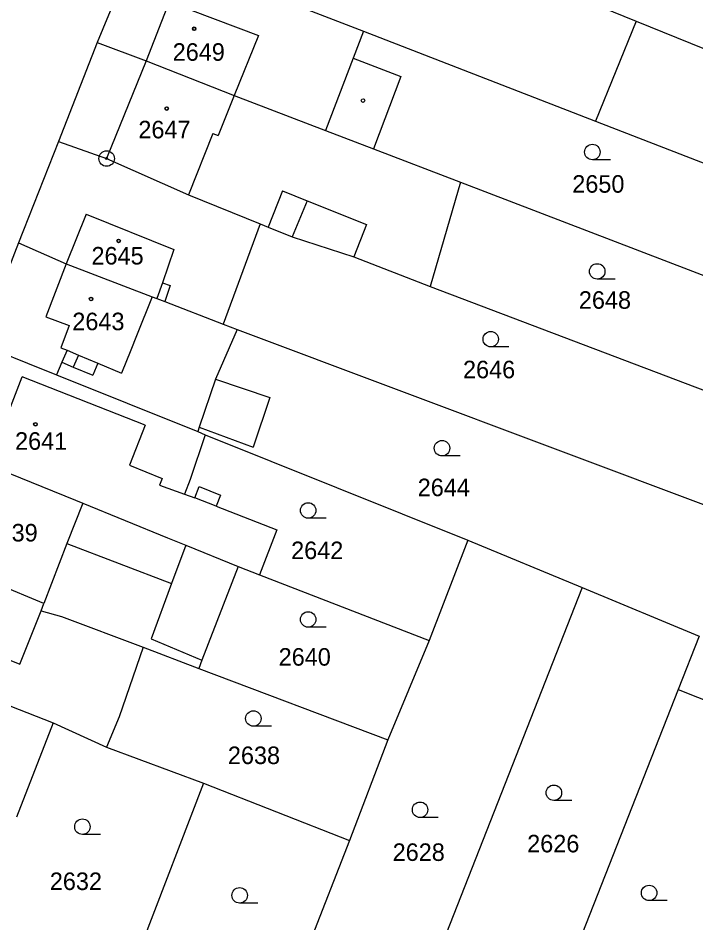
# Model space of a CAD drawing. Extents: x -593183 to -588034, y -1130415 to -1124994.
# Drawn here: x -591006.3 to -590940.6, y -1128117.3 to -1128029.6 of the extents above; entities that cross this region are included whole.
import ezdxf

# ---------------------------------------------------------------- set-up
doc = ezdxf.new("R2010")
doc.units = 0
for name, color, linetype in [('Vrstva 1', 7, 'Continuous'), ('Vrstva 18', 7, 'Continuous'), ('Vrstva 19', 7, 'Continuous'), ('Vrstva 24', 7, 'Continuous'), ('Vrstva 25', 7, 'Continuous'), ('Vrstva 4', 7, 'Continuous')]:
    doc.layers.add(name, color=color, linetype=linetype)

msp = doc.modelspace()

# ---------------------------------------------------------------- linework, layer by layer
at = {"layer": 'Vrstva 1'}
for p, q in [((-590994.65, -1128022.33), (-590998.63, -1128031.91)), ((-590958.19, -1128025.03), (-590946.39, -1128029.84)), ((-590981.21, -1128027.55), (-590972.81, -1128030.81)), ((-590946.39, -1128029.84), (-590950.31, -1128039.54)), ((-590946.39, -1128029.84), (-590920.76, -1128040.29)), ((-590972.81, -1128030.81), (-590973.81, -1128033.44)), ((-590972.81, -1128030.81), (-590950.31, -1128039.54)), ((-590998.63, -1128031.91), (-591002.38, -1128041.5)), ((-590998.63, -1128031.91), (-590993.88, -1128033.68)), ((-590993.88, -1128033.68), (-590985.34, -1128037.06)), ((-590973.81, -1128033.44), (-590969.18, -1128035.21)), ((-590969.18, -1128035.21), (-590971.85, -1128042.23)), ((-590985.34, -1128037.06), (-590976.48, -1128040.46)), ((-590950.31, -1128039.54), (-590924.45, -1128049.58)), ((-590976.48, -1128040.46), (-590971.85, -1128042.23)), ((-591002.38, -1128041.5), (-591006.25, -1128051.34)), ((-591002.38, -1128041.5), (-590997.7, -1128043.17)), ((-590971.85, -1128042.23), (-590963.4, -1128045.47)), ((-590997.7, -1128043.17), (-590989.78, -1128046.7)), ((-590963.4, -1128045.47), (-590966.35, -1128055.56)), ((-590963.4, -1128045.47), (-590928.18, -1128058.98)), ((-590989.78, -1128046.7), (-590982.82, -1128049.5)), ((-590982.82, -1128049.5), (-590986.41, -1128059.22)), ((-590982.82, -1128049.5), (-590982.04, -1128049.81)), ((-590982.04, -1128049.81), (-590979.73, -1128050.77)), ((-590979.73, -1128050.77), (-590973.75, -1128052.71)), ((-591006.25, -1128051.34), (-591010.06, -1128061.13)), ((-591006.25, -1128051.34), (-591001.63, -1128053.39)), ((-590973.75, -1128052.71), (-590966.35, -1128055.56)), ((-591001.63, -1128053.39), (-590993.3, -1128056.57)), ((-590966.35, -1128055.56), (-590932, -1128068.61)), ((-590993.3, -1128056.57), (-590992.83, -1128056.75)), ((-590992.83, -1128056.75), (-590992.07, -1128057.04)), ((-590992.07, -1128057.04), (-590986.41, -1128059.22)), ((-590986.41, -1128059.22), (-590985.06, -1128059.74)), ((-590985.06, -1128059.74), (-590987.15, -1128064.55)), ((-590985.06, -1128059.74), (-590935.82, -1128078.24)), ((-591010.06, -1128061.13), (-591005.38, -1128063.01)), ((-591005.38, -1128063.01), (-591002.55, -1128064.15)), ((-591002.55, -1128064.15), (-590988.87, -1128069.64)), ((-590987.15, -1128064.55), (-590981.87, -1128066.34)), ((-590981.87, -1128066.34), (-590983.5, -1128071.15)), ((-590988.72, -1128069.21), (-590988.87, -1128069.64)), ((-590988.87, -1128069.64), (-590988.14, -1128069.94)), ((-590988.72, -1128069.21), (-590983.5, -1128071.15)), ((-590988.14, -1128069.94), (-590989.6, -1128074.27)), ((-590988.14, -1128069.94), (-590962.69, -1128080.16)), ((-591009.22, -1128072.83), (-591000.71, -1128076.29)), ((-590989.6, -1128074.27), (-590990.15, -1128075.7)), ((-590990.15, -1128075.7), (-590989.15, -1128076.06)), ((-591000.71, -1128076.29), (-591000.02, -1128076.57)), ((-591000.02, -1128076.57), (-590991.79, -1128079.93)), ((-590987.09, -1128076.86), (-590981.2, -1128079.17)), ((-590981.2, -1128079.17), (-590982.9, -1128083.51)), ((-590991.79, -1128079.93), (-590990.01, -1128080.65)), ((-590962.69, -1128080.16), (-590966.43, -1128089.88)), ((-590962.69, -1128080.16), (-590951.62, -1128084.76)), ((-590990.01, -1128080.65), (-590984.96, -1128082.71)), ((-591003.78, -1128086.31), (-591013.01, -1128082.47)), ((-590984.96, -1128082.71), (-590988.46, -1128091.81)), ((-590984.96, -1128082.71), (-590982.9, -1128083.51)), ((-590982.9, -1128083.51), (-590966.43, -1128089.88)), ((-590951.62, -1128084.76), (-590966.05, -1128121.5)), ((-590951.62, -1128084.76), (-590940.26, -1128089.48)), ((-591004.06, -1128087.02), (-591003.78, -1128086.31)), ((-591004.06, -1128087.02), (-591002.08, -1128087.56)), ((-591002.08, -1128087.56), (-590994.17, -1128090.55)), ((-590966.43, -1128089.88), (-590970.45, -1128099.52)), ((-590940.26, -1128089.48), (-590942.3, -1128094.65)), ((-590994.17, -1128090.55), (-590996.49, -1128097.29)), ((-590994.17, -1128090.55), (-590988.76, -1128092.6)), ((-590988.46, -1128091.81), (-590988.76, -1128092.6)), ((-590988.76, -1128092.6), (-590970.45, -1128099.52)), ((-590942.3, -1128094.65), (-590954.69, -1128126.12)), ((-590942.3, -1128094.65), (-590931.44, -1128098.97)), ((-591007.07, -1128096.21), (-591002.87, -1128097.88)), ((-590996.49, -1128097.29), (-590997.72, -1128100.23)), ((-591002.87, -1128097.88), (-591006.44, -1128107.03)), ((-591002.87, -1128097.88), (-590997.72, -1128100.23)), ((-590970.45, -1128099.52), (-590974.16, -1128109.27)), ((-590997.72, -1128100.23), (-590988.31, -1128103.73)), ((-590988.31, -1128103.73), (-590996.26, -1128124.4)), ((-590988.31, -1128103.73), (-590974.16, -1128109.27)), ((-590974.16, -1128109.27), (-590982.47, -1128130.62))]:
    msp.add_line(p, q, dxfattribs=at)
msp.add_lwpolyline([(-590989.15, -1128076.06), (-590988.73, -1128074.97), (-590986.67, -1128075.8), (-590987.09, -1128076.86)], dxfattribs=at)
at = {"layer": 'Vrstva 24'}
for radius in [0.75, 0.0903]:
    msp.add_circle((-590997.7, -1128043.17), radius, dxfattribs=at)
at = {"layer": 'Vrstva 25'}
for p, q in [((-590948.87, -1128043.29), (-590950.62, -1128043.29)), ((-590948.4, -1128054.86), (-590950.15, -1128054.86)), ((-590958.72, -1128061.43), (-590960.47, -1128061.43)), ((-590963.44, -1128072), (-590965.19, -1128072)), ((-590976.42, -1128078.03), (-590978.17, -1128078.03)), ((-590976.42, -1128088.6), (-590978.17, -1128088.6)), ((-590981.73, -1128098.2), (-590983.48, -1128098.2)), ((-590952.6, -1128105.4), (-590954.35, -1128105.4)), ((-590965.57, -1128107.05), (-590967.32, -1128107.05)), ((-590998.3, -1128108.69), (-591000.05, -1128108.69)), ((-590983.06, -1128115.35), (-590984.81, -1128115.35)), ((-590943.37, -1128115.11), (-590945.12, -1128115.11))]:
    msp.add_line(p, q, dxfattribs=at)
for centre, radius in [((-590989.22, -1128030.59), 0.175), ((-590989.22, -1128030.59), 0.15), ((-590991.88, -1128038.32), 0.175), ((-590991.88, -1128038.32), 0.15), ((-590972.85, -1128037.55), 0.175), ((-590950.62, -1128042.54), 0.75), ((-590996.54, -1128051.15), 0.175), ((-590996.54, -1128051.15), 0.15), ((-590950.15, -1128054.11), 0.75), ((-590999.21, -1128056.78), 0.175), ((-590999.21, -1128056.78), 0.15), ((-590960.47, -1128060.68), 0.75), ((-591004.6, -1128068.93), 0.175), ((-591004.6, -1128068.93), 0.15), ((-590965.19, -1128071.25), 0.75), ((-590978.17, -1128077.28), 0.75), ((-590978.17, -1128087.85), 0.75), ((-590983.48, -1128097.45), 0.75), ((-590954.35, -1128104.65), 0.75), ((-590967.32, -1128106.3), 0.75), ((-591000.05, -1128107.94), 0.75), ((-590945.12, -1128114.36), 0.75), ((-590984.81, -1128114.6), 0.75)]:
    msp.add_circle(centre, radius, dxfattribs=at)
at = {"layer": 'Vrstva 4'}
for p, q in [((-590991.65, -1128027.98), (-590993.88, -1128033.68)), ((-590991.65, -1128027.98), (-590982.98, -1128031.24)), ((-590982.98, -1128031.24), (-590985.34, -1128037.06)), ((-590993.88, -1128033.68), (-590997.7, -1128043.17)), ((-590973.81, -1128033.44), (-590976.48, -1128040.46)), ((-590985.34, -1128037.06), (-590986.88, -1128040.95)), ((-590987.42, -1128040.74), (-590989.78, -1128046.7)), ((-590987.42, -1128040.74), (-590986.88, -1128040.95)), ((-590980.65, -1128046.31), (-590982.04, -1128049.81)), ((-590980.65, -1128046.31), (-590978.25, -1128047.26)), ((-590978.25, -1128047.26), (-590979.73, -1128050.77)), ((-590978.25, -1128047.26), (-590972.5, -1128049.55)), ((-590999.69, -1128048.55), (-591001.63, -1128053.39)), ((-590999.69, -1128048.55), (-590991.19, -1128051.97)), ((-590972.5, -1128049.55), (-590973.75, -1128052.71)), ((-590991.19, -1128051.97), (-590992.3, -1128055.21)), ((-591001.63, -1128053.39), (-591003.6, -1128058.5)), ((-590992.3, -1128055.21), (-590992.83, -1128056.75)), ((-590992.3, -1128055.21), (-590991.54, -1128055.47)), ((-590991.54, -1128055.47), (-590992.07, -1128057.04)), ((-590993.3, -1128056.57), (-590994.82, -1128060.37)), ((-591003.6, -1128058.5), (-591001.32, -1128059.36)), ((-591001.32, -1128059.36), (-591002.14, -1128061.51)), ((-590994.82, -1128060.37), (-590995.37, -1128061.73)), ((-591002.14, -1128061.51), (-591001.54, -1128061.76)), ((-591001.54, -1128061.76), (-591002.03, -1128062.92)), ((-591001.54, -1128061.76), (-591000.44, -1128062.22)), ((-590995.37, -1128061.73), (-590996.27, -1128063.98)), ((-591000.44, -1128062.22), (-591000.93, -1128063.38)), ((-591000.44, -1128062.22), (-590998.56, -1128063.01)), ((-591002.03, -1128062.92), (-591002.55, -1128064.15)), ((-591002.03, -1128062.92), (-591000.93, -1128063.38)), ((-591000.93, -1128063.38), (-590999.05, -1128064.18)), ((-590998.56, -1128063.01), (-590999.05, -1128064.18)), ((-590998.56, -1128063.01), (-590996.27, -1128063.98)), ((-591009.22, -1128072.83), (-591005.88, -1128064.32)), ((-590993.98, -1128069), (-591005.88, -1128064.32)), ((-590987.15, -1128064.55), (-590988.72, -1128069.21)), ((-590993.98, -1128069), (-590995.48, -1128072.89)), ((-590995.48, -1128072.89), (-590992.32, -1128074.18)), ((-590992.32, -1128074.18), (-590992.57, -1128074.84)), ((-590992.57, -1128074.84), (-590990.15, -1128075.7)), ((-591000.02, -1128076.57), (-591001.56, -1128080.48)), ((-590987.09, -1128076.86), (-590989.15, -1128076.06)), ((-591001.56, -1128080.48), (-591003.78, -1128086.31)), ((-591001.56, -1128080.48), (-590991.4, -1128084.38)), ((-590990.01, -1128080.65), (-590991.4, -1128084.38)), ((-590991.4, -1128084.38), (-590993.39, -1128089.73)), ((-591006.12, -1128092.19), (-591004.06, -1128087.02)), ((-591015.35, -1128088.51), (-591006.12, -1128092.19)), ((-590993.39, -1128089.73), (-590988.46, -1128091.81))]:
    msp.add_line(p, q, dxfattribs=at)

# ---------------------------------------------------------------- texts
at = {"layer": 'Vrstva 18'}
for s, p in [('2650', (-590952.57, -1128046.48)), ('2648', (-590951.93, -1128057.73)), ('2646', (-590963.16, -1128064.47)), ('2644', (-590967.55, -1128075.9)), ('2642', (-590979.82, -1128082)), ('2640', (-590981.03, -1128092.33)), ('2638', (-590985.95, -1128101.87)), ('2626', (-590956.94, -1128110.43)), ('2628', (-590969.98, -1128111.26)), ('2632', (-591003.21, -1128114.08))]:
    msp.add_text(s, height=1.7, dxfattribs=at).set_placement(p)
at = {"layer": 'Vrstva 19'}
for s, p in [('2649', (-590991.3, -1128033.69)), ('2647', (-590994.63, -1128041.21)), ('2645', (-590999.17, -1128053.44)), ('2643', (-591001.03, -1128059.81)), ('2641', (-591006.58, -1128071.4)), ('2639', (-591009.44, -1128080.29))]:
    msp.add_text(s, height=1.7, dxfattribs=at).set_placement(p)

doc.saveas('drawing.dxf')
